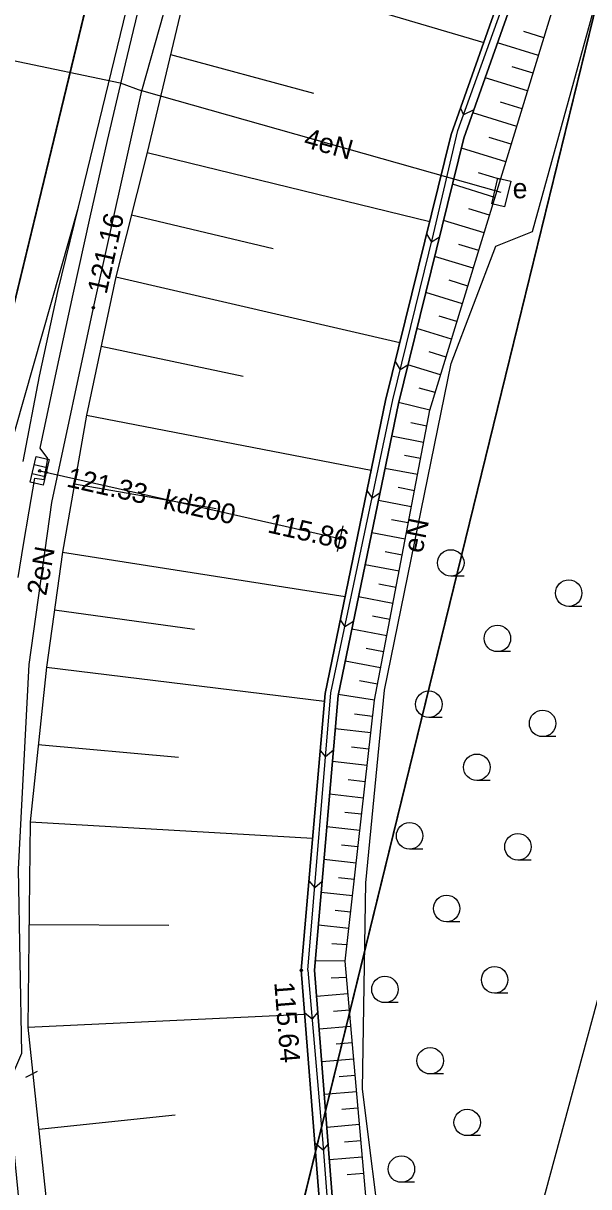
# Model space of a CAD drawing. Extents: x 6424617 to 6425697, y 5665845 to 5667190.
# Drawn here: x 6425461.6 to 6425482.95, y 5666857.51 to 5666901.46 of the extents above; entities that cross this region are included whole.
import ezdxf

# ---------------------------------------------------------------- set-up
doc = ezdxf.new("R2010")
doc.units = 0
for name, color, linetype in [('Warstwa 1', 7, 'Continuous'), ('Warstwa 12', 7, 'Continuous'), ('Warstwa 13', 7, 'Continuous'), ('Warstwa 14', 7, 'Continuous'), ('Warstwa 20', 7, 'Continuous'), ('Warstwa 21', 7, 'Continuous'), ('Warstwa 25', 7, 'Continuous'), ('Warstwa 4', 7, 'Continuous'), ('Warstwa 6', 7, 'Continuous'), ('Warstwa 8', 7, 'Continuous'), ('Warstwa 9', 7, 'Continuous')]:
    doc.layers.add(name, color=color, linetype=linetype)

msp = doc.modelspace()

# ---------------------------------------------------------------- linework, layer by layer
at = {"layer": 'Warstwa 1'}
for p, q in [((6425437.407, 5666792.342), (6425493.084, 5667022.41)), ((6425437.407, 5666792.342), (6425493.084, 5667022.41)), ((6425471.236, 5666853.116), (6425495.139, 5666950.762)), ((6425471.236, 5666853.116), (6425495.139, 5666950.762))]:
    msp.add_line(p, q, dxfattribs=at)
at = {"layer": 'Warstwa 12'}
for points in [[(6425454.75, 5666812.915), (6425455.753, 5666816.883), (6425457.009, 5666817.738), (6425466.513, 5666831.046), (6425477.951, 5666845.959), (6425477.163, 5666847.339), (6425475.812, 5666851.526), (6425475.173, 5666855.074), (6425474.407, 5666861.19), (6425474.538, 5666868.989), (6425475.24, 5666876.27), (6425477.752, 5666888.602), (6425479.441, 5666893.041), (6425480.828, 5666893.587), (6425484.849, 5666908.144), (6425470.76, 5666912.634), (6425469.827, 5666913.063), (6425472.078, 5666923.598), (6425472.03, 5666923.61), (6425482.03, 5666965.191), (6425489.31, 5666994.281), (6425496.49, 5667021.647)], [(6425470.675, 5666812.723), (6425472.304, 5666820.347), (6425476.107, 5666835.553), (6425479.576, 5666850.831), (6425493.276, 5666901.432), (6425493.535, 5666902.072), (6425493.16, 5666902.53), (6425486.027, 5666904.729), (6425481.07, 5666906.403), (6425469.466, 5666909.139), (6425469.101, 5666909.586), (6425469.483, 5666910.214), (6425471.98, 5666923.618), (6425472.03, 5666923.61), (6425482.03, 5666965.191), (6425489.31, 5666994.281), (6425496.49, 5667021.647)], [(6425466.08, 5666898.9), (6425468.56, 5666907.69)], [(6425448.88, 5666902.64), (6425465.26, 5666899.21), (6425466.08, 5666898.9)], [(6425454.04, 5666850.53), (6425461.88, 5666852.41), (6425461.02, 5666861.32), (6425461.55, 5666862.55), (6425461.42, 5666869.51), (6425461.82, 5666877.23), (6425462.68, 5666883.35), (6425464.25, 5666890.71), (6425466.08, 5666898.9)], [(6425479.65, 5666895.065), (6425466.08, 5666898.9)], [(6425462.22, 5666884.55), (6425473.56, 5666881.99)]]:
    msp.add_lwpolyline(points, dxfattribs=at)
at = {"layer": 'Warstwa 14'}
for centre in [(6425464.25, 5666890.71), (6425462.22, 5666884.55), (6425462.464, 5666884.495), (6425473.56, 5666881.99)]:
    msp.add_circle(centre, 0.045, dxfattribs=at)
at = {"layer": 'Warstwa 20'}
for points in [[(6425553.362, 5666853.356), (6425550.94, 5666852.09), (6425549.89, 5666849.42), (6425546.52, 5666842.87), (6425542.73, 5666837.38), (6425535.81, 5666831.03), (6425527.38, 5666826.39), (6425518.91, 5666823.71), (6425508.93, 5666823.45), (6425498.92, 5666825.85), (6425491.94, 5666829.35), (6425482.77, 5666837.69), (6425477.07, 5666847.09), (6425474.62, 5666856.16), (6425473.75, 5666866.03), (6425474.86, 5666875.89), (6425476.95, 5666886.84), (6425486.39, 5666917.66), (6425485.183, 5666918.688), (6425484.95, 5666918.78)], [(6425468.038, 5666903.972), (6425466.274, 5666896.572), (6425465.098, 5666891.879), (6425463.984, 5666886.65), (6425463.08, 5666881.474), (6425462.472, 5666877.134), (6425461.866, 5666871.293), (6425461.776, 5666863.542), (6425462.587, 5666855.825)]]:
    msp.add_lwpolyline(points, dxfattribs=at)
at = {"layer": 'Warstwa 21'}
msp.add_line((6425473.67, 5666882.478), (6425473.45, 5666881.502), dxfattribs=at)
for points in [[(6425484.95, 5666918.78), (6425484.833, 5666917.264), (6425485.3, 5666917.095), (6425478.237, 5666897.116), (6425475.766, 5666887.097), (6425473.486, 5666876.065), (6425472.598, 5666865.688), (6425473.371, 5666855.87), (6425475.777, 5666846.714), (6425481.602, 5666836.906), (6425490.809, 5666828.287), (6425498.233, 5666824.471), (6425508.632, 5666822.063), (6425519.743, 5666822.432), (6425527.817, 5666824.757), (6425536.828, 5666829.656), (6425543.832, 5666835.802), (6425548.243, 5666841.884), (6425551.55, 5666848.658), (6425553.362, 5666853.356)], [(6425528.009, 5666824.294), (6425519.824, 5666821.941), (6425508.583, 5666821.554), (6425498.064, 5666824.004), (6425490.521, 5666827.872), (6425481.216, 5666836.593), (6425475.303, 5666846.513), (6425472.88, 5666855.789), (6425472.098, 5666865.687), (6425472.997, 5666876.134), (6425475.278, 5666887.206), (6425477.76, 5666897.255), (6425484.833, 5666917.264)], [(6425479.289, 5666894.638), (6425479.525, 5666895.61), (6425480.011, 5666895.492), (6425479.775, 5666894.52), (6425479.289, 5666894.638)]]:
    msp.add_lwpolyline(points, dxfattribs=at)
at = {"layer": 'Warstwa 25'}
msp.add_circle((6425472.098, 5666865.687), 0.045, dxfattribs=at)
at = {"layer": 'Warstwa 4'}
for p, q in [((6425462.503, 5666884.665), (6425462.016, 5666884.777)), ((6425462.424, 5666884.323), (6425461.937, 5666884.435))]:
    msp.add_line(p, q, dxfattribs=at)
msp.add_lwpolyline([(6425462.576, 5666884.981), (6425462.352, 5666884.007), (6425461.864, 5666884.119), (6425462.088, 5666885.093)], close=True, dxfattribs=at)
msp.add_lwpolyline([(6425461.692, 5666861.654), (6425462.14, 5666861.876)], dxfattribs=at)
at = {"layer": 'Warstwa 6'}
for p, q in [((6425478.243, 5666880.571), (6425477.743, 5666880.571)), ((6425482.696, 5666879.431), (6425482.196, 5666879.431)), ((6425480.004, 5666877.722), (6425479.504, 5666877.722)), ((6425477.415, 5666875.236), (6425476.915, 5666875.236)), ((6425481.712, 5666874.511), (6425481.212, 5666874.511)), ((6425479.227, 5666872.853), (6425478.727, 5666872.853)), ((6425476.69, 5666870.264), (6425476.19, 5666870.264)), ((6425480.78, 5666869.849), (6425480.28, 5666869.849)), ((6425478.088, 5666867.519), (6425477.588, 5666867.519)), ((6425475.758, 5666864.463), (6425475.258, 5666864.463)), ((6425479.9, 5666864.825), (6425479.4, 5666864.825)), ((6425477.466, 5666861.769), (6425476.966, 5666861.769)), ((6425478.864, 5666859.439), (6425478.364, 5666859.439)), ((6425476.379, 5666857.678), (6425475.879, 5666857.678))]:
    msp.add_line(p, q, dxfattribs=at)
for points in [[(6425493.084, 5667022.41), (6425437.407, 5666792.342), (6425392.62, 5666819.33), (6425356.96, 5666840.82), (6425364.08, 5666857.99), (6425325.81, 5666937.38), (6425352.9, 5666950.36), (6425340.11, 5666976.98), (6425316.39, 5667007.21), (6425286.52, 5667014.65), (6425266.76, 5667059.81), (6425269.791, 5667072.474)], [(6425493.084, 5667022.41), (6425437.407, 5666792.342), (6425454.155, 5666782.149), (6425471.236, 5666853.116), (6425495.139, 5666950.762), (6425496.12, 5666954.85), (6425485.36, 5666958.9), (6425501.348, 5667020.558)], [(6425474.6, 5666748.65), (6425522.252, 5666945.035), (6425496.12, 5666954.85), (6425495.139, 5666950.762), (6425471.236, 5666853.116), (6425454.155, 5666782.149)], [(6425461.414, 5666880.521), (6425461.61, 5666881.774), (6425461.819, 5666883.025), (6425462.04, 5666884.273), (6425462.39, 5666884.218), (6425462.524, 5666885.016), (6425462.241, 5666885.401), (6425462.853, 5666888.313), (6425463.481, 5666891.222), (6425464.125, 5666894.127), (6425464.784, 5666897.028), (6425465.459, 5666899.926), (6425466.149, 5666902.821)]]:
    msp.add_lwpolyline(points, dxfattribs=at)
for centre in [(6425477.743, 5666881.071), (6425482.196, 5666879.931), (6425479.504, 5666878.222), (6425476.915, 5666875.736), (6425481.212, 5666875.011), (6425478.727, 5666873.353), (6425476.19, 5666870.764), (6425480.28, 5666870.349), (6425477.588, 5666868.019), (6425479.4, 5666865.325), (6425475.258, 5666864.963), (6425476.966, 5666862.269), (6425478.364, 5666859.939), (6425475.879, 5666858.178)]:
    msp.add_circle(centre, 0.5, dxfattribs=at)
at = {"layer": 'Warstwa 8'}
for p, q in [((6425463.686, 5666894.508), (6425468.452, 5666914.158)), ((6425453.396, 5666858.367), (6425463.686, 5666894.508)), ((6425453.396, 5666858.367), (6425463.686, 5666894.508)), ((6425462.906, 5666891.324), (6425463.686, 5666894.508)), ((6425462.21, 5666888.121), (6425462.906, 5666891.324)), ((6425461.599, 5666884.9), (6425462.21, 5666888.121))]:
    msp.add_line(p, q, dxfattribs=at)
msp.add_lwpolyline([(6425448.88, 5666902.64), (6425465.26, 5666899.21)], dxfattribs=at)
at = {"layer": 'Warstwa 9'}
for p, q in [((6425478.011, 5666897.402), (6425482.031, 5666908.56)), ((6425468.038, 5666903.972), (6425478.989, 5666900.732)), ((6425481.26, 5666900.91), (6425480.501, 5666901.143)), ((6425481.054, 5666900.24), (6425479.509, 5666900.714)), ((6425467.156, 5666900.272), (6425472.562, 5666898.811)), ((6425480.849, 5666899.57), (6425480.062, 5666899.812)), ((6425480.644, 5666898.9), (6425479.042, 5666899.392)), ((6425480.438, 5666898.23), (6425479.623, 5666898.481)), ((6425478.111, 5666898.247), (6425478.226, 5666898.001)), ((6425478.614, 5666898.183), (6425478.226, 5666898.001)), ((6425480.233, 5666897.56), (6425478.574, 5666898.07)), ((6425477.097, 5666893.494), (6425478.011, 5666897.402)), ((6425480.028, 5666896.89), (6425479.193, 5666897.147)), ((6425466.274, 5666896.572), (6425476.948, 5666893.967)), ((6425479.823, 5666896.22), (6425478.143, 5666896.736)), ((6425479.618, 5666895.55), (6425478.796, 5666895.802)), ((6425479.413, 5666894.88), (6425477.807, 5666895.373)), ((6425479.208, 5666894.21), (6425478.423, 5666894.451)), ((6425465.686, 5666894.226), (6425471.034, 5666892.953)), ((6425479.002, 5666893.54), (6425477.471, 5666894.01)), ((6425475.553, 5666887.232), (6425477.097, 5666893.494)), ((6425476.832, 5666893.499), (6425477.021, 5666893.187)), ((6425477.311, 5666893.362), (6425477.021, 5666893.187)), ((6425478.797, 5666892.87), (6425478.05, 5666893.1)), ((6425478.592, 5666892.2), (6425477.135, 5666892.648)), ((6425465.098, 5666891.879), (6425475.818, 5666889.392)), ((6425478.386, 5666891.53), (6425477.677, 5666891.748)), ((6425478.181, 5666890.86), (6425476.799, 5666891.285)), ((6425477.976, 5666890.19), (6425477.303, 5666890.397)), ((6425477.771, 5666889.52), (6425476.462, 5666889.922)), ((6425464.541, 5666889.264), (6425469.909, 5666888.123)), ((6425475.642, 5666888.679), (6425475.832, 5666888.365)), ((6425477.566, 5666888.85), (6425476.93, 5666889.045)), ((6425476.122, 5666888.54), (6425475.832, 5666888.365)), ((6425477.36, 5666888.18), (6425476.126, 5666888.559)), ((6425477.155, 5666887.51), (6425476.552, 5666887.678)), ((6425473.218, 5666876.159), (6425475.553, 5666887.232)), ((6425476.95, 5666886.84), (6425475.774, 5666887.131)), ((6425463.984, 5666886.65), (6425474.735, 5666884.57)), ((6425476.834, 5666886.232), (6425476.238, 5666886.362)), ((6425476.718, 5666885.623), (6425475.509, 5666885.854)), ((6425476.602, 5666885.015), (6425475.993, 5666885.131)), ((6425476.486, 5666884.407), (6425475.259, 5666884.641)), ((6425463.532, 5666884.062), (6425468.888, 5666883.124)), ((6425474.578, 5666883.807), (6425474.769, 5666883.514)), ((6425476.37, 5666883.798), (6425475.751, 5666883.916)), ((6425475.065, 5666883.707), (6425474.769, 5666883.514)), ((6425476.253, 5666883.19), (6425475.008, 5666883.428)), ((6425476.137, 5666882.581), (6425475.51, 5666882.701)), ((6425476.021, 5666881.973), (6425474.757, 5666882.214)), ((6425463.08, 5666881.474), (6425473.752, 5666879.8)), ((6425475.905, 5666881.365), (6425475.268, 5666881.487)), ((6425475.789, 5666880.757), (6425474.507, 5666881.002)), ((6425475.673, 5666880.148), (6425475.027, 5666880.272)), ((6425475.557, 5666879.54), (6425474.256, 5666879.789)), ((6425462.776, 5666879.304), (6425468.069, 5666878.566)), ((6425475.441, 5666878.932), (6425474.786, 5666879.057)), ((6425473.571, 5666878.92), (6425473.744, 5666878.654)), ((6425474.064, 5666878.863), (6425473.744, 5666878.654)), ((6425475.324, 5666878.323), (6425474.005, 5666878.575)), ((6425475.208, 5666877.715), (6425474.544, 5666877.842)), ((6425475.092, 5666877.107), (6425473.755, 5666877.363)), ((6425462.472, 5666877.134), (6425472.973, 5666875.854)), ((6425474.976, 5666876.498), (6425474.3, 5666876.614)), ((6425472.349, 5666865.695), (6425473.218, 5666876.159)), ((6425474.86, 5666875.89), (6425473.493, 5666876.097)), ((6425474.79, 5666875.274), (6425474.113, 5666875.363)), ((6425474.721, 5666874.658), (6425473.378, 5666874.808)), ((6425462.169, 5666874.214), (6425467.46, 5666873.739)), ((6425472.813, 5666873.993), (6425473.018, 5666873.751)), ((6425473.309, 5666873.998), (6425473.018, 5666873.751)), ((6425474.652, 5666874.042), (6425473.989, 5666874.116)), ((6425474.583, 5666873.425), (6425473.273, 5666873.573)), ((6425474.514, 5666872.808), (6425473.867, 5666872.882)), ((6425474.444, 5666872.192), (6425473.167, 5666872.336)), ((6425474.374, 5666871.576), (6425473.744, 5666871.647)), ((6425461.866, 5666871.293), (6425472.527, 5666870.674)), ((6425474.305, 5666870.96), (6425473.061, 5666871.1)), ((6425474.236, 5666870.344), (6425473.622, 5666870.413)), ((6425474.166, 5666869.728), (6425472.955, 5666869.865)), ((6425472.388, 5666869.06), (6425472.607, 5666868.802)), ((6425472.885, 5666869.037), (6425472.607, 5666868.802)), ((6425474.097, 5666869.112), (6425473.5, 5666869.179)), ((6425474.028, 5666868.495), (6425472.849, 5666868.628)), ((6425473.958, 5666867.878), (6425473.377, 5666867.944)), ((6425461.821, 5666867.417), (6425467.1, 5666867.386)), ((6425473.889, 5666867.262), (6425472.743, 5666867.391)), ((6425473.82, 5666866.646), (6425473.252, 5666866.682)), ((6425473.75, 5666866.03), (6425472.628, 5666866.043)), ((6425472.349, 5666865.695), (6425472.895, 5666859.309)), ((6425473.805, 5666865.413), (6425473.228, 5666865.39)), ((6425473.859, 5666864.796), (6425472.676, 5666864.692)), ((6425461.776, 5666863.542), (6425472.229, 5666864.033)), ((6425472.224, 5666864.091), (6425472.507, 5666863.853)), ((6425472.722, 5666864.109), (6425472.507, 5666863.853)), ((6425473.914, 5666864.179), (6425473.319, 5666864.127)), ((6425473.968, 5666863.562), (6425472.774, 5666863.457)), ((6425474.022, 5666862.945), (6425473.422, 5666862.893)), ((6425474.076, 5666862.329), (6425472.871, 5666862.224)), ((6425474.13, 5666861.712), (6425473.525, 5666861.659)), ((6425474.185, 5666861.095), (6425472.968, 5666860.988)), ((6425462.182, 5666859.683), (6425467.335, 5666860.22)), ((6425474.24, 5666860.478), (6425473.628, 5666860.424)), ((6425474.294, 5666859.861), (6425473.065, 5666859.753)), ((6425472.895, 5666859.309), (6425473.168, 5666855.768)), ((6425474.348, 5666859.244), (6425473.731, 5666859.191)), ((6425472.613, 5666859.173), (6425472.926, 5666858.904)), ((6425473.115, 5666859.124), (6425472.926, 5666858.904)), ((6425474.402, 5666858.628), (6425473.163, 5666858.52)), ((6425474.456, 5666858.011), (6425473.834, 5666857.956))]:
    msp.add_line(p, q, dxfattribs=at)
for points in [[(6425527.38, 5666826.39), (6425518.91, 5666823.71), (6425508.93, 5666823.45), (6425498.92, 5666825.85), (6425491.94, 5666829.35), (6425482.77, 5666837.69), (6425477.07, 5666847.09), (6425474.62, 5666856.16), (6425473.75, 5666866.03), (6425474.86, 5666875.89), (6425476.95, 5666886.84), (6425486.39, 5666917.66)], [(6425484.833, 5666917.264), (6425477.76, 5666897.255), (6425475.278, 5666887.206), (6425472.997, 5666876.134), (6425472.098, 5666865.687), (6425472.88, 5666855.789), (6425475.303, 5666846.513), (6425481.216, 5666836.593), (6425490.521, 5666827.872), (6425498.064, 5666824.004), (6425508.583, 5666821.554), (6425519.824, 5666821.941), (6425528.009, 5666824.294)], [(6425528.009, 5666824.294), (6425519.824, 5666821.941), (6425508.583, 5666821.554), (6425498.064, 5666824.004), (6425490.521, 5666827.872), (6425481.216, 5666836.593), (6425475.303, 5666846.513), (6425472.88, 5666855.789), (6425472.098, 5666865.687), (6425472.997, 5666876.134), (6425475.278, 5666887.206), (6425477.76, 5666897.255), (6425484.833, 5666917.264)], [(6425527.817, 5666824.757), (6425519.743, 5666822.432), (6425508.632, 5666822.063), (6425498.233, 5666824.471), (6425490.809, 5666828.287), (6425481.602, 5666836.906), (6425475.777, 5666846.714), (6425473.371, 5666855.87), (6425472.598, 5666865.688), (6425473.486, 5666876.065), (6425475.766, 5666887.097), (6425478.237, 5666897.116), (6425485.3, 5666917.095)], [(6425485.3, 5666917.095), (6425478.237, 5666897.116), (6425475.766, 5666887.097), (6425473.486, 5666876.065), (6425472.598, 5666865.688), (6425473.371, 5666855.87), (6425475.777, 5666846.714), (6425481.602, 5666836.906), (6425490.809, 5666828.287), (6425498.233, 5666824.471), (6425508.632, 5666822.063), (6425519.743, 5666822.432), (6425527.817, 5666824.757)], [(6425468.038, 5666903.972), (6425466.274, 5666896.572), (6425465.098, 5666891.879), (6425463.984, 5666886.65), (6425463.08, 5666881.474), (6425462.472, 5666877.134), (6425461.866, 5666871.293), (6425461.776, 5666863.542), (6425462.587, 5666855.825)]]:
    msp.add_lwpolyline(points, dxfattribs=at)

# ---------------------------------------------------------------- texts
at = {"layer": 'Warstwa 13'}
for s, rotation, p in [('4eN', 344.2216, (6425472.151, 5666896.794)), ('kd200', 347.2812, (6425466.849, 5666883.12)), ('eN', 78.4838, (6425476.67, 5666881.41)), ('2eN', 79.5552, (6425462.463, 5666879.804))]:
    msp.add_text(s, height=0.75, rotation=rotation, dxfattribs=at).set_placement(p)
at = {"layer": 'Warstwa 14'}
for s, rotation, p in [('121.16', 77.4066, (6425464.743, 5666891.195)), ('121.33', 347.2812, (6425463.198, 5666883.963)), ('115.86', 347.2812, (6425470.791, 5666882.231))]:
    msp.add_text(s, height=0.75, rotation=rotation, dxfattribs=at).set_placement(p)
at = {"layer": 'Warstwa 21'}
msp.add_text('e', height=0.75, dxfattribs=at).set_placement((6425480.081, 5666894.845))
at = {"layer": 'Warstwa 25'}
msp.add_text('115.64', height=0.75, rotation=274.5155, dxfattribs=at).set_placement((6425471.077, 5666865.224))

doc.saveas('drawing.dxf')
